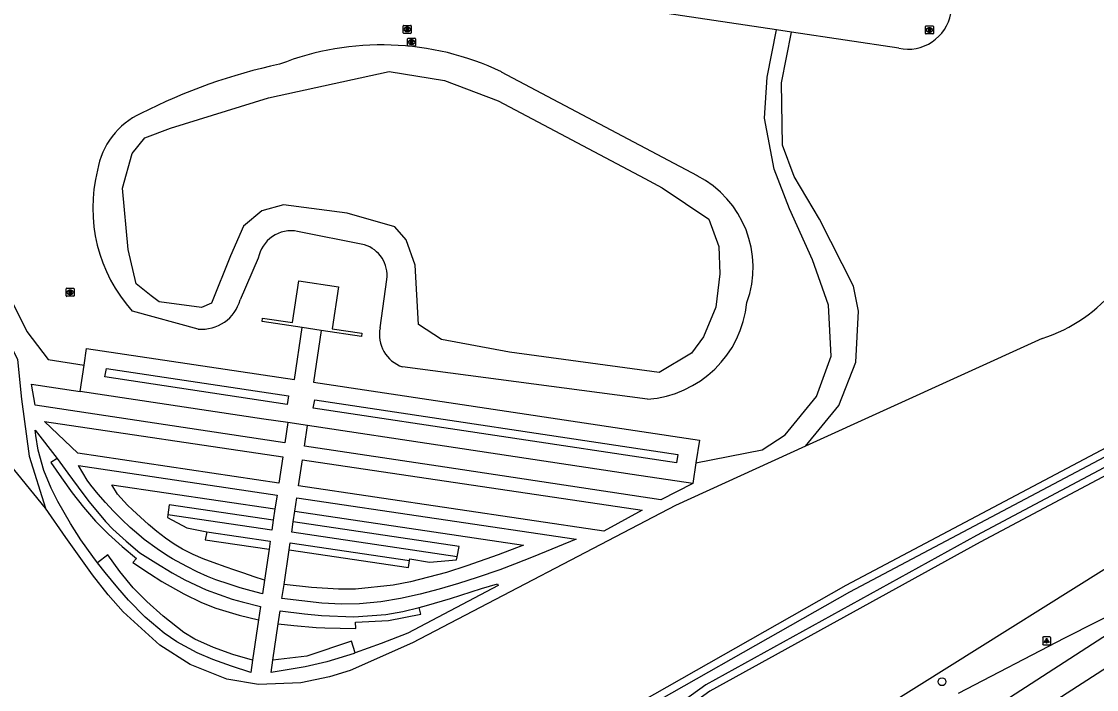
# Model space of a CAD drawing. Extents: x 156141 to 158132, y 385651 to 388399.
# Drawn here: x 156559.8 to 156694, y 385764.1 to 385847.5 of the extents above; entities that cross this region are included whole.
import ezdxf

# ---------------------------------------------------------------- set-up
doc = ezdxf.new("R2010")
doc.units = 0
for name, color, linetype in [('IMGEO_Berm_groen', 7, 'Continuous'), ('IMGEO_Boom', 7, 'Continuous'), ('IMGEO_Groenvoorziening', 7, 'Continuous'), ('IMGEO_Lichtpunt', 7, 'Continuous'), ('IMGEO_Loofbos', 7, 'Continuous'), ('IMGEO_Meer_plas_ven_vijver', 7, 'Continuous'), ('IMGEO_Muur', 7, 'Continuous'), ('IMGEO_Pand', 7, 'Continuous'), ('IMGEO_Rijbaan_lokaal_open', 7, 'Continuous'), ('IMGEO_Rijbaan_regionaal_gesloten', 7, 'Continuous'), ('IMGEO_Rioolput', 7, 'Continuous'), ('IMGEO_Voetpad_halfverhard', 7, 'Continuous'), ('IMGEO_Voetpad_open', 7, 'Continuous'), ('IMGEO_Waterloop', 7, 'Continuous')]:
    doc.layers.add(name, color=color, linetype=linetype)

msp = doc.modelspace()

# ---------------------------------------------------------------- linework, layer by layer
at = {"layer": 'IMGEO_Berm_groen'}
msp.add_lwpolyline([(156574.54, 385707.71), (156574.56, 385707.69), (156574.94, 385707.65), (156576.98, 385707.68), (156578.7, 385707.99), (156581.64, 385709.05), (156587.37, 385711.88), (156595.72, 385716.34), (156604.05, 385721.26), (156616.43, 385729.88), (156627.32, 385737.27), (156634.88, 385742.14), (156648.45, 385750), (156722.04, 385796.11), (156765.77, 385824.84), (156774.68, 385830.7)], dxfattribs=at)
at = {"layer": 'IMGEO_Boom'}
msp.add_circle((156674.69, 385765.06), 0.489, dxfattribs=at)
at = {"layer": 'IMGEO_Groenvoorziening'}
for points in [[(156562.8, 385786.73), (156500, 385863.89), (156459.29, 385913.91), (156455, 385919.97), (156452.97, 385922.01), (156452.24, 385922.4), (156451.33, 385922.57), (156450.13, 385922.53), (156449.48, 385924.4), (156447.91, 385928.03), (156446.26, 385931.44), (156443.56, 385937.77)], [(156619.68, 385841.22), (156644.13, 385828.25)], [(156508.5, 385830.03), (156524.15, 385808.03), (156534.49, 385793.28), (156543.71, 385780.55), (156550.98, 385769.74), (156568.68, 385744.93), (156578.04, 385731.44), (156580.47, 385728.12), (156581.29, 385727.83), (156582.88, 385728.49), (156600.68, 385740.45), (156623.14, 385754.05), (156630.27, 385758.7), (156662.71, 385777.13), (156698.81, 385796.2), (156717.81, 385806.86), (156717.83, 385806.87)], [(156602.59, 385819.6), (156594.26, 385821.28)], [(156589.35, 385817.93), (156587.08, 385812.73)], [(156604.56, 385809.26), (156605.39, 385815.28)], [(156581.83, 385809.09), (156573.63, 385811.32)], [(156637.93, 385800.34), (156607.35, 385804.38)], [(156564.26, 385792.92), (156563.47, 385792.43), (156564.77, 385790.53), (156566.1, 385788.65), (156567.52, 385786.85), (156569.04, 385785.12), (156570.66, 385783.48), (156572.37, 385781.94), (156574.13, 385780.46), (156573.69, 385779.93), (156575.76, 385778.56), (156577.32, 385777.57), (156580.04, 385776.03), (156582.28, 385774.96), (156584.06, 385774.26), (156586.97, 385773.37), (156589.38, 385772.77)], [(156590.12, 385777.74), (156588.84, 385778.17), (156587.56, 385778.61), (156586.28, 385779.04), (156585.36, 385779.36), (156583.72, 385779.93), (156582.45, 385780.41), (156581.21, 385780.94), (156579.9, 385781.6), (156578.85, 385782.23), (156577.75, 385782.99), (156576.68, 385783.82), (156575.65, 385784.7), (156574.64, 385785.61), (156573.63, 385786.54), (156573.03, 385787.1), (156571.76, 385788.46), (156571.08, 385789.66), (156591.43, 385786.65)], [(156591.22, 385785.22), (156578.24, 385787.14), (156578.06, 385785.91)], [(156593.92, 385786.34), (156622.47, 385782.12), (156619.28, 385780.91), (156615.38, 385779.52), (156612.82, 385778.7), (156608.35, 385777.53), (156606.17, 385777.1), (156601.48, 385776.6), (156599.38, 385776.6), (156595.97, 385776.82), (156592.56, 385777.21)], [(156582.93, 385783.79), (156582.73, 385782.79), (156590.69, 385781.61)], [(156614.16, 385780.66), (156614.4, 385781.96), (156593.72, 385785.02)], [(156593.2, 385781.53), (156608.08, 385779.32), (156608.22, 385780.18)], [(156588.64, 385767.74), (156586.16, 385768.48), (156583.74, 385769.32), (156581.44, 385770.37), (156580.06, 385771.2), (156577.48, 385773.25), (156575.45, 385775.06), (156573.73, 385776.8), (156572.07, 385778.83), (156570.56, 385780.89), (156569.29, 385779.92)], [(156591.84, 385772.3), (156593.77, 385772.07), (156596.58, 385771.82), (156597.64, 385771.77), (156599.58, 385771.73), (156601.52, 385771.72), (156601.49, 385772.5), (156605.62, 385772.69), (156609.65, 385773.48), (156609.43, 385774.33)], [(156601.44, 385768.65), (156600.99, 385770.12), (156595.4, 385768.26), (156591.16, 385767.74)]]:
    msp.add_lwpolyline(points, dxfattribs=at)
for centre, radius, start, end in [((156604.77, 385809.64), 34.93, 64.7208, 111.43), ((156606.58, 385773.79), 69.9, 102.0315, 117.1259), ((156578.53, 385827.45), 9.36, 114.0904, 170.9511), ((156587.94, 385824.19), 19.25, 165.7755, 221.9644), ((156638.23, 385816.79), 12.88, 340.0232, 62.751), ((156593.46, 385817.18), 4.18, 78.9281, 169.6117), ((156601.46, 385815.8), 3.97, 352.5135, 73.4727), ((156582.3, 385814.02), 4.95, 264.5235, 345.0084), ((156636.96, 385813.74), 13.44, 274.1042, 354.2237), ((156608.71, 385808.39), 4.24, 168.1501, 251.2917)]:
    msp.add_arc(centre, radius, start, end, dxfattribs=at)
at = {"layer": 'IMGEO_Lichtpunt'}
for p, q in [((156687.25, 385770.57), (156687.25, 385769.77)), ((156687.25, 385770.57), (156687.25, 385769.77)), ((156688.15, 385770.67), (156687.34, 385770.67)), ((156688.15, 385770.67), (156687.34, 385770.67)), ((156688.25, 385769.77), (156688.25, 385770.57)), ((156688.25, 385769.77), (156688.25, 385770.57)), ((156687.34, 385769.67), (156688.15, 385769.67)), ((156687.34, 385769.67), (156688.15, 385769.67))]:
    msp.add_line(p, q, dxfattribs=at)
for points in [[(156687.62, 385770.24), (156687.66, 385770.21), (156687.47, 385769.95), (156687.44, 385769.97), (156687.62, 385770.24)], [(156687.72, 385770.19), (156687.77, 385770.19), (156687.77, 385769.87), (156687.72, 385769.87), (156687.72, 385770.19)], [(156687.83, 385770.21), (156687.87, 385770.24), (156688.06, 385769.97), (156688.02, 385769.95), (156687.83, 385770.21)]]:
    msp.add_lwpolyline(points, dxfattribs=at)
msp.add_circle((156687.75, 385770.37), 0.0994, dxfattribs=at)
for centre, start, end in [((156687.34, 385770.57), 90, 180), ((156687.34, 385770.57), 90, 180), ((156688.15, 385770.57), 0, 90), ((156688.15, 385770.57), 0, 90), ((156687.34, 385769.77), 180, 270), ((156687.34, 385769.77), 180, 270), ((156688.15, 385769.77), 270, 0), ((156688.15, 385769.77), 270, 360)]:
    msp.add_arc(centre, 0.0946, start, end, dxfattribs=at)
at = {"layer": 'IMGEO_Loofbos'}
for points in [[(156769.11, 385832.99), (156762.52, 385829.02), (156757.5, 385825.99), (156713.17, 385800.43), (156679.44, 385782.48), (156645.72, 385763.88), (156626.51, 385750.04), (156619.71, 385745.98), (156599.56, 385733.38), (156585.04, 385723.52), (156581.7, 385722.26)], [(156687.19, 385807.91), (156657.63, 385794.45)]]:
    msp.add_lwpolyline(points, dxfattribs=at)
msp.add_arc((156681.07, 385826.71), 19.78, 288.0491, 354.074, dxfattribs=at)
at = {"layer": 'IMGEO_Meer_plas_ven_vijver'}
msp.add_lwpolyline([(156605.67, 385841.25), (156612.61, 385840.11), (156619.3, 385837.59), (156637.58, 385827.88), (156639.76, 385826.73), (156645.57, 385822.81), (156646.83, 385819.4), (156646.96, 385815.99), (156646.45, 385811.83), (156644.93, 385808.1), (156643.41, 385806.1), (156639.4, 385803.65), (156620.69, 385806.22), (156612.21, 385807.79), (156609.35, 385809.65), (156608.91, 385817.06), (156607.79, 385820.22), (156606.39, 385821.86), (156600.46, 385823.58), (156592.48, 385824.58), (156589.8, 385823.86), (156587.51, 385821.94), (156585.9, 385818.25), (156583.5, 385812.32), (156582.26, 385811.8), (156576.97, 385812.48), (156575.99, 385813.22), (156574.1, 385814.73), (156573.09, 385819.02), (156572.39, 385826.69), (156573.6, 385831.02), (156575.2, 385832.98), (156578.39, 385834.18), (156590.64, 385837.97), (156605.67, 385841.25)], dxfattribs=at)
at = {"layer": 'IMGEO_Muur'}
for points in [[(156592.94, 385799.69), (156570.19, 385803.11), (156570.4, 385804.18), (156593.13, 385800.75), (156592.94, 385799.69)], [(156641.7, 385793.44), (156641.53, 385792.38), (156596.19, 385799.21), (156596.39, 385800.27), (156641.7, 385793.44)]]:
    msp.add_lwpolyline(points, dxfattribs=at)
at = {"layer": 'IMGEO_Pand'}
for points in [[(156594.84, 385809.29), (156589.83, 385810.04), (156589.89, 385810.43), (156593.6, 385809.93), (156594.42, 385815.12), (156599.37, 385814.37), (156598.57, 385809.13), (156602.28, 385808.58), (156602.21, 385808.18), (156597.2, 385808.93)], [(156597.2, 385808.93), (156594.84, 385809.29)]]:
    msp.add_lwpolyline(points, dxfattribs=at)
at = {"layer": 'IMGEO_Rijbaan_lokaal_open'}
for points in [[(156654.04, 385846.43), (156572.44, 385858.66), (156532.31, 385864.68)], [(156655.9, 385846.15), (156654.04, 385846.43)], [(156669.29, 385844.14), (156655.9, 385846.15)]]:
    msp.add_lwpolyline(points, dxfattribs=at)
msp.add_arc((156670.4, 385849.54), 5.51, 258.4166, 348.8661, dxfattribs=at)
at = {"layer": 'IMGEO_Rijbaan_regionaal_gesloten'}
for points in [[(156878.83, 385909.37), (156876.72, 385907.29), (156862.35, 385893.36), (156850.25, 385881.53), (156836.41, 385868.41), (156830.48, 385863.02), (156824.5, 385857.73), (156815.38, 385849.9), (156803.05, 385839.83), (156793.52, 385832.41), (156787.16, 385827.63), (156780.67, 385822.91), (156766.79, 385813.25), (156757.52, 385807.12), (156746.74, 385800.08), (156719.79, 385782.67), (156695.36, 385766.89), (156658.56, 385743.14), (156623.93, 385720.8), (156597.58, 385703.76), (156589.43, 385698.49)], [(156587.63, 385701.45), (156649.33, 385741.23), (156701.01, 385774.68), (156706.05, 385778.62)], [(156706.05, 385778.62), (156689.97, 385770.51), (156676.69, 385763.61)]]:
    msp.add_lwpolyline(points, dxfattribs=at)
at = {"layer": 'IMGEO_Rioolput'}
for p, q in [((156607.44, 385846.07), (156607.44, 385846.93)), ((156607.51, 385847), (156608.36, 385847)), ((156608.44, 385846.93), (156608.44, 385846.07)), ((156672.62, 385846), (156672.62, 385846.86)), ((156672.69, 385846.93), (156673.54, 385846.93)), ((156673.62, 385846.86), (156673.62, 385846)), ((156608.36, 385846), (156607.51, 385846)), ((156607.95, 385846.22), (156607.92, 385846.22)), ((156607.93, 385846.78), (156607.95, 385846.78)), ((156673.54, 385845.93), (156672.69, 385845.93)), ((156673.13, 385846.15), (156673.1, 385846.15)), ((156673.11, 385846.71), (156673.13, 385846.71)), ((156607.98, 385844.48), (156607.98, 385845.34)), ((156608.05, 385845.41), (156608.9, 385845.41)), ((156608.9, 385844.41), (156608.05, 385844.41)), ((156608.46, 385845.19), (156608.49, 385845.19)), ((156608.49, 385844.63), (156608.46, 385844.63)), ((156608.98, 385845.34), (156608.98, 385844.48)), ((156565.36, 385813.25), (156565.36, 385814.1)), ((156565.43, 385814.18), (156566.29, 385814.18)), ((156565.87, 385813.4), (156565.84, 385813.4)), ((156565.85, 385813.96), (156565.87, 385813.96)), ((156566.36, 385814.1), (156566.36, 385813.25)), ((156566.29, 385813.18), (156565.43, 385813.18))]:
    msp.add_line(p, q, dxfattribs=at)
for points in [[(156607.44, 385846.07), (156607.44, 385846.93)], [(156607.51, 385847), (156608.36, 385847)], [(156608.44, 385846.93), (156608.44, 385846.07)], [(156672.62, 385846), (156672.62, 385846.86)], [(156672.69, 385846.93), (156673.54, 385846.93)], [(156673.62, 385846.86), (156673.62, 385846)], [(156608.36, 385846), (156607.51, 385846)], [(156608.03, 385846.7), (156607.77, 385846.7), (156607.77, 385846.3)], [(156607.77, 385846.3), (156607.9, 385846.3), (156607.9, 385846.46), (156607.91, 385846.46)], [(156607.95, 385846.62), (156607.9, 385846.62), (156607.9, 385846.54)], [(156607.9, 385846.54), (156607.95, 385846.54)], [(156607.96, 385846.43), (156608.03, 385846.3), (156608.17, 385846.3), (156608.1, 385846.43)], [(156673.54, 385845.93), (156672.69, 385845.93)], [(156673.21, 385846.63), (156672.95, 385846.63), (156672.95, 385846.23)], [(156672.95, 385846.23), (156673.08, 385846.23), (156673.08, 385846.39), (156673.09, 385846.39)], [(156673.13, 385846.55), (156673.08, 385846.55), (156673.08, 385846.47)], [(156673.08, 385846.47), (156673.13, 385846.47)], [(156673.14, 385846.36), (156673.21, 385846.23), (156673.35, 385846.23), (156673.28, 385846.36)], [(156607.98, 385844.48), (156607.98, 385845.34)], [(156608.05, 385845.41), (156608.9, 385845.41)], [(156608.9, 385844.41), (156608.05, 385844.41)], [(156608.56, 385845.11), (156608.31, 385845.11), (156608.31, 385844.71)], [(156608.31, 385844.71), (156608.44, 385844.71), (156608.44, 385844.87), (156608.45, 385844.87)], [(156608.49, 385845.03), (156608.44, 385845.03), (156608.44, 385844.95)], [(156608.44, 385844.95), (156608.49, 385844.95)], [(156608.49, 385844.84), (156608.57, 385844.71), (156608.7, 385844.71), (156608.64, 385844.84)], [(156608.98, 385845.34), (156608.98, 385844.48)], [(156565.36, 385813.25), (156565.36, 385814.1)], [(156565.43, 385814.18), (156566.29, 385814.18)], [(156565.95, 385813.88), (156565.7, 385813.88), (156565.7, 385813.48)], [(156565.7, 385813.48), (156565.82, 385813.48), (156565.82, 385813.64), (156565.83, 385813.64)], [(156565.87, 385813.8), (156565.82, 385813.8), (156565.82, 385813.72)], [(156565.82, 385813.72), (156565.87, 385813.72)], [(156565.88, 385813.61), (156565.95, 385813.48), (156566.09, 385813.48), (156566.02, 385813.6)], [(156566.36, 385814.1), (156566.36, 385813.25)], [(156566.29, 385813.18), (156565.43, 385813.18)]]:
    msp.add_lwpolyline(points, dxfattribs=at)
for centre, radius, start, end in [((156607.51, 385846.92), 0.0765, 91.552, 178.448), ((156607.51, 385846.92), 0.0765, 91.552, 178.448), ((156608.36, 385846.92), 0.0765, 1.552, 88.448), ((156608.36, 385846.92), 0.0765, 1.552, 88.448), ((156672.69, 385846.85), 0.0765, 91.552, 178.448), ((156672.69, 385846.85), 0.0765, 91.552, 178.448), ((156673.54, 385846.85), 0.0765, 1.552, 88.448), ((156673.54, 385846.85), 0.0765, 1.552, 88.448), ((156607.51, 385846.08), 0.0765, 181.552, 268.448), ((156607.51, 385846.08), 0.0765, 181.552, 268.448), ((156607.91, 385846.41), 0.0533, 26.0293, 88.6989), ((156607.96, 385846.52), 0.0964, 77.0061, 93.1865), ((156607.93, 385846.73), 0.19, 274.7715, 282.9687), ((156607.97, 385846.58), 0.0378, 276.6634, 79.6772), ((156608.03, 385846.59), 0.109, 350.3612, 89.416), ((156608.02, 385846.59), 0.112, 277.5842, 350.9817), ((156608.01, 385846.37), 0.108, 29.5134, 73.7905), ((156608.36, 385846.08), 0.0765, 271.552, 358.448), ((156608.36, 385846.08), 0.0765, 271.552, 358.448), ((156672.69, 385846.01), 0.0765, 181.552, 268.448), ((156672.69, 385846.01), 0.0765, 181.552, 268.448), ((156673.09, 385846.34), 0.0533, 26.0293, 88.6989), ((156673.14, 385846.45), 0.0964, 77.0061, 93.1865), ((156673.11, 385846.66), 0.19, 274.7715, 282.9687), ((156673.15, 385846.51), 0.0378, 276.6634, 79.6772), ((156673.21, 385846.52), 0.109, 350.3612, 89.416), ((156673.2, 385846.52), 0.112, 277.5842, 350.9817), ((156673.19, 385846.3), 0.108, 29.5134, 73.7905), ((156673.54, 385846.01), 0.0765, 271.552, 358.448), ((156673.54, 385846.01), 0.0765, 271.552, 358.448), ((156608.05, 385845.33), 0.0765, 91.552, 178.448), ((156608.05, 385845.33), 0.0765, 91.552, 178.448), ((156608.05, 385844.49), 0.0765, 181.552, 268.448), ((156608.05, 385844.49), 0.0765, 181.552, 268.448), ((156608.45, 385844.82), 0.0533, 26.0293, 88.6989), ((156608.5, 385844.93), 0.0964, 77.0061, 93.1865), ((156608.47, 385845.14), 0.19, 274.7715, 282.9687), ((156608.51, 385844.99), 0.0378, 276.6634, 79.6772), ((156608.56, 385845), 0.109, 350.3612, 89.416), ((156608.56, 385845), 0.112, 277.5842, 350.9817), ((156608.55, 385844.78), 0.108, 29.5134, 73.7905), ((156608.9, 385845.33), 0.0765, 1.552, 88.448), ((156608.9, 385845.33), 0.0765, 1.552, 88.448), ((156608.9, 385844.49), 0.0765, 271.552, 358.448), ((156608.9, 385844.49), 0.0765, 271.552, 358.448), ((156565.44, 385814.1), 0.0765, 91.552, 178.448), ((156565.44, 385814.1), 0.0765, 91.552, 178.448), ((156565.44, 385813.25), 0.0765, 181.552, 268.448), ((156565.44, 385813.25), 0.0765, 181.552, 268.448), ((156565.83, 385813.59), 0.0533, 26.0293, 88.6989), ((156565.88, 385813.7), 0.0964, 77.0061, 93.1865), ((156565.86, 385813.91), 0.19, 274.7715, 282.9687), ((156565.89, 385813.76), 0.0378, 276.6634, 79.6772), ((156565.95, 385813.77), 0.109, 350.3612, 89.416), ((156565.95, 385813.77), 0.112, 277.5842, 350.9817), ((156565.93, 385813.55), 0.108, 29.5134, 73.7905), ((156566.28, 385814.1), 0.0765, 1.552, 88.448), ((156566.28, 385814.1), 0.0765, 1.552, 88.448), ((156566.28, 385813.25), 0.0765, 271.552, 358.448), ((156566.28, 385813.25), 0.0765, 271.552, 358.448)]:
    msp.add_arc(centre, radius, start, end, dxfattribs=at)
for centre, major_axis, ratio, start_param, end_param in [((156607.92, 385846.5), (-0.387, 0.002), 0.722429, 4.712389, 7.853982), ((156607.95, 385846.5), (-0.39, 0.002), 0.717154, 1.570796, 4.712389), ((156673.1, 385846.43), (-0.387, 0.002), 0.722429, 4.712389, 7.853982), ((156673.13, 385846.43), (-0.39, 0.002), 0.717154, 1.570796, 4.712389), ((156608.46, 385844.91), (-0.387, 0.002), 0.722429, 4.712389, 7.853982), ((156608.49, 385844.91), (-0.39, 0.002), 0.717154, 1.570796, 4.712389), ((156565.85, 385813.68), (-0.387, 0.002), 0.722429, 4.712389, 7.853982), ((156565.87, 385813.68), (-0.39, 0.002), 0.717154, 1.570796, 4.712389)]:
    msp.add_ellipse(centre, major_axis=major_axis, ratio=ratio, start_param=start_param, end_param=end_param, dxfattribs=at)
at = {"layer": 'IMGEO_Voetpad_halfverhard'}
for points in [[(156529.02, 385865.18), (156527.76, 385858.7), (156527.56, 385854.64), (156529.8, 385846.16), (156533.24, 385840.39), (156538.67, 385834.08), (156542.4, 385830.56), (156547.92, 385825.13), (156551.1, 385821.02), (156554.37, 385815.31), (156554.76, 385814.34), (156559.29, 385805.29), (156559.8, 385800.32), (156560.76, 385793.22), (156562.8, 385786.73)], [(156532.31, 385864.68), (156531.4, 385859.83), (156531.09, 385856.74), (156531.67, 385850.55), (156533.98, 385845.64), (156537.05, 385841.66), (156539.16, 385839.33), (156543.92, 385834.17), (156547.22, 385830.44), (156550.31, 385826.64), (156553.55, 385821.98), (156555.52, 385818.57), (156557.74, 385814.22), (156560.46, 385808.78), (156563.11, 385805.28), (156567.6, 385804.6)], [(156643.98, 385792.37), (156652.23, 385794.02), (156655.12, 385795.87), (156659.04, 385800.65), (156660.85, 385805.69), (156660.51, 385812.09), (156658.53, 385817.75), (156655.65, 385824.08), (156653.75, 385829.04), (156652.52, 385835.42), (156652.85, 385840.56), (156654.04, 385846.43)], [(156657.63, 385794.45), (156661.8, 385799.56), (156663.93, 385804.96), (156664.27, 385811.31), (156663.65, 385814.45), (156659.4, 385822.83), (156656.24, 385828.15), (156654.78, 385832.03), (156654.67, 385839.83), (156655.9, 385846.15)], [(156593.03, 385797.41), (156592.66, 385794.89), (156561.52, 385799.58), (156561.06, 385802.21), (156567.1, 385801.31)], [(156592.4, 385793.14), (156591.91, 385789.87), (156566.83, 385793.58), (156562.66, 385797.54), (156592.4, 385793.14)], [(156569.29, 385779.92), (156568.7, 385780.68), (156567.22, 385782.79), (156565.89, 385784.83), (156564.32, 385787.56), (156563.49, 385789.22), (156562.57, 385791.45), (156561.87, 385793.95), (156561.6, 385795.79), (156561.5, 385796.46), (156564.26, 385792.92)], [(156643.59, 385789.8), (156639.6, 385787.79), (156612.64, 385791.85), (156595.12, 385794.48), (156595.5, 385797.03)], [(156657.63, 385794.45), (156641.42, 385787.07), (156608.61, 385769.91), (156600.8, 385766.46), (156598.24, 385765.69), (156594.67, 385764.94), (156589.39, 385764.73), (156585.44, 385765.38), (156580.86, 385767.2), (156577.06, 385769.63), (156572.48, 385773.8), (156570.62, 385775.92), (156568.67, 385778.4), (156565.32, 385783.06), (156562.8, 385786.73)], [(156564.26, 385792.92), (156565.58, 385791.1), (156567.46, 385788.54), (156568.25, 385787.5), (156570.26, 385785.07), (156571.19, 385784.12), (156572.84, 385782.61), (156574.55, 385781.15), (156576.56, 385779.89), (156578.6, 385778.67), (156580.2, 385777.79), (156582.84, 385776.55), (156586.09, 385775.37), (156587.33, 385775.02), (156589.63, 385774.45), (156589.38, 385772.77)], [(156590.12, 385777.74), (156589.86, 385776.03), (156588.48, 385776.41), (156587.09, 385776.8), (156585.72, 385777.22), (156584.06, 385777.8), (156583.02, 385778.21), (156581.7, 385778.79), (156580.41, 385779.43), (156578.66, 385780.4), (156577.91, 385780.86), (156576.71, 385781.65), (156575.11, 385782.82), (156574.42, 385783.38), (156573.34, 385784.33), (156572.3, 385785.33), (156571.29, 385786.35), (156570.29, 385787.43), (156569.35, 385788.48), (156568.45, 385789.6), (156568, 385790.24), (156566.92, 385792.04), (156591.69, 385788.37), (156591.43, 385786.65)], [(156637.27, 385786.5), (156632.47, 385783.87), (156594.38, 385789.5), (156594.87, 385792.78), (156637.27, 385786.5)], [(156593.92, 385786.34), (156594.16, 385788), (156629.01, 385782.85), (156623.65, 385780.67), (156621.34, 385779.75), (156619.49, 385779.05), (156616.68, 385778.07), (156614.32, 385777.31), (156611.94, 385776.63), (156609.54, 385776.01), (156607.1, 385775.46), (156604.65, 385775.04), (156601.99, 385774.78), (156599.73, 385774.75), (156597.26, 385774.88), (156594.78, 385775.14), (156592.3, 385775.45), (156592.56, 385777.21)], [(156591.43, 385786.65), (156591.22, 385785.22)], [(156578.06, 385785.91), (156578.01, 385785.55), (156580.43, 385784.28), (156582.93, 385783.79)], [(156591.22, 385785.22), (156591.04, 385783.99), (156578.06, 385785.91)], [(156593.72, 385785.02), (156593.92, 385786.34)], [(156582.93, 385783.79), (156590.84, 385782.62), (156590.69, 385781.61)], [(156614.16, 385780.66), (156593.53, 385783.72), (156593.72, 385785.02)], [(156590.69, 385781.61), (156590.12, 385777.74)], [(156592.56, 385777.21), (156593.2, 385781.53)], [(156593.2, 385781.53), (156593.33, 385782.39), (156608.22, 385780.18)], [(156588.64, 385767.74), (156588.41, 385766.23), (156586.02, 385766.99), (156583.66, 385767.82), (156581.72, 385768.65), (156579.18, 385770.04), (156577.61, 385771.12), (156575.25, 385773.12), (156573.16, 385775.26), (156571.81, 385776.77), (156570.22, 385778.7), (156569.29, 385779.92)], [(156608.22, 385780.18), (156608.25, 385780.4), (156610.73, 385780), (156614.08, 385780.26), (156614.16, 385780.66)], [(156609.43, 385774.33), (156610.36, 385774.56), (156613.32, 385775.45), (156617.2, 385776.69), (156619.21, 385777.29), (156619.28, 385777.06), (156608.01, 385771.13), (156604.68, 385769.83), (156601.44, 385768.65)], [(156591.84, 385772.3), (156592.08, 385773.92), (156595.13, 385773.53), (156597.24, 385773.31), (156601.28, 385773.16), (156605.26, 385773.45), (156607.38, 385773.82), (156609.43, 385774.33)], [(156589.38, 385772.77), (156588.64, 385767.74)], [(156591.16, 385767.74), (156591.84, 385772.3)], [(156601.44, 385768.65), (156601.32, 385768.6), (156597.92, 385767.56), (156595.18, 385766.9), (156590.94, 385766.21), (156591.16, 385767.74)]]:
    msp.add_lwpolyline(points, dxfattribs=at)
at = {"layer": 'IMGEO_Voetpad_open'}
for points in [[(156567.6, 385804.6), (156567.91, 385806.68), (156593.86, 385802.78), (156594.84, 385809.29)], [(156597.2, 385808.93), (156596.23, 385802.47), (156644.4, 385795.23), (156643.98, 385792.37)], [(156567.1, 385801.31), (156567.6, 385804.6)], [(156593.03, 385797.41), (156590.03, 385797.86), (156567.1, 385801.31)], [(156595.5, 385797.03), (156593.03, 385797.41)], [(156643.59, 385789.8), (156636.02, 385790.94), (156612.58, 385794.47), (156595.5, 385797.03)], [(156643.98, 385792.37), (156643.59, 385789.8)]]:
    msp.add_lwpolyline(points, dxfattribs=at)
at = {"layer": 'IMGEO_Waterloop'}
for points in [[(156712.71, 385801.26), (156678.99, 385783.31), (156645.21, 385764.67), (156625.99, 385750.83)], [(156630.77, 385757.9), (156663.17, 385776.3), (156699.26, 385795.37)]]:
    msp.add_lwpolyline(points, dxfattribs=at)

doc.saveas('drawing.dxf')
